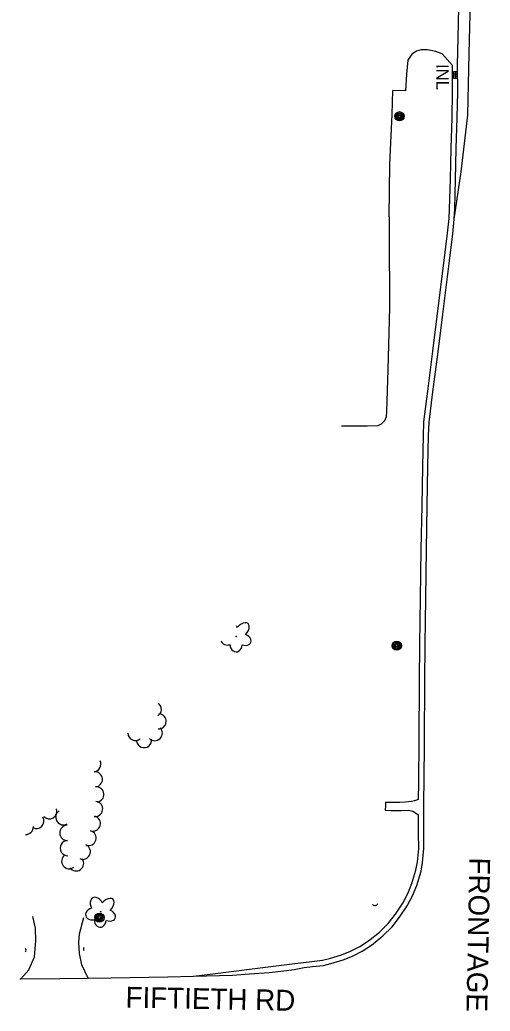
# Model space of a CAD drawing. Extents: x 588843 to 2552415, y 180129 to 269402.
# Drawn here: x 593611.5 to 593837.9, y 191615.3 to 192092.3 of the extents above; entities that cross this region are included whole.
import ezdxf

# ---------------------------------------------------------------- set-up
doc = ezdxf.new("R2010")
doc.units = 0
for name, color, linetype in [('E_DRN', 7, 'Continuous'), ('E_DRN_Text', 7, 'Continuous'), ('E_DTM_BreakLines', 7, 'Continuous'), ('E_DWY', 7, 'Continuous'), ('E_LAND_TreeLine_P', 7, 'Continuous'), ('E_LAND_Vegetation', 7, 'Continuous'), ('E_MISCPROP', 7, 'Continuous'), ('E_RDWY', 7, 'Continuous'), ('E_RDWY_C_and_G', 7, 'Continuous'), ('E_RDWY_Text', 7, 'Continuous')]:
    doc.layers.add(name, color=color, linetype=linetype)

# ---------------------------------------------------------------- blocks, each defined once
blk = doc.blocks.new('INLO_1')
at = {"layer": 'E_DRN'}
for p, q in [((2, -4), (2, 0)), ((4, -4), (4, 0)), ((6, -2), (0, -2))]:
    blk.add_line(p, q, dxfattribs=at)
blk.add_lwpolyline([(0, -4), (6, -4), (6, 0), (0, 0), (0, -4)], close=True, dxfattribs=at)
blk = doc.blocks.new('INLT_148')
at = {"layer": 'E_DRN_Text'}
blk.add_text('INL', height=12, dxfattribs=at).set_placement((-11.03, -6))
blk = doc.blocks.new('POLE_1')
at = {"layer": 'E_MISCPROP'}
for radius in [4.46, 3.35, 2.23, 1.12]:
    blk.add_circle((0, 0), radius, dxfattribs=at)
blk = doc.blocks.new('CULV2_1')
at = {"layer": 'E_DRN'}
blk.add_arc((19.7, 14.8), 24.6, 216.8699, 323.1301, dxfattribs=at)
blk = doc.blocks.new('DTRE_1')
at = {"layer": 'E_LAND_Vegetation'}
blk.add_circle((-0.18, 0.02), 0.256, dxfattribs=at)
for centre, major_axis, ratio in [((-2.54, 7.46), (1.9, -6.97), 0.782863), ((5.75, 3.85), (-7.38, -4.1), 0.691916), ((-8.15, 0.23), (6.9, -0.17), 0.832022), ((-3.41, -7.32), (2.52, 6.8), 0.716896), ((5.03, -5.17), (-7.02, 6.41), 0.560249)]:
    blk.add_ellipse(centre, major_axis=major_axis, ratio=ratio, start_param=1.570796, end_param=4.712389, dxfattribs=at)

msp = doc.modelspace()

# ---------------------------------------------------------------- linework, layer by layer
at = {"layer": 'E_DTM_BreakLines'}
msp.add_lwpolyline([(593695.1, 191632.24), (593704.37, 191633.32), (593721.97, 191635.54), (593743.91, 191638.25), (593748.07, 191638.82)], dxfattribs=at)
at = {"layer": 'E_DWY'}
for points in [[(593819.7, 192070.35), (593814.78, 192075.97), (593811.73, 192077.09), (593807.65, 192077.84), (593804.72, 192077.83), (593802.35, 192077.23), (593800.18, 192075.85), (593798.2, 192072.87)], [(593798.2, 192072.87), (593797.68, 192066.21), (593797.16, 192058.21), (593791.05, 192058.31)], [(593789.24, 191997.54), (593789.61, 192022.89), (593790.67, 192046.75), (593791.05, 192058.31)], [(593789.24, 191997.54), (593789.27, 191989.26), (593789.35, 191953.87), (593788.62, 191923.93), (593787.94, 191903.87), (593787.85, 191901.37), (593786.94, 191899.43), (593785.36, 191897.8), (593783.86, 191897.04), (593778.86, 191896.76), (593767.09, 191896.79), (593766.25, 191896.83)], [(593612.03, 191630.82), (593615.76, 191635.29), (593618.55, 191641.47), (593619.2, 191649.2), (593619.02, 191655.34), (593617.8, 191660.95)], [(593644.42, 191631.18), (593641.36, 191637.61), (593640.17, 191643.11), (593639.95, 191648.4), (593640.25, 191652.56), (593642.34, 191660.32)]]:
    msp.add_lwpolyline(points, dxfattribs=at)
at = {"layer": 'E_LAND_TreeLine_P'}
for centre, start, end in [((593675.97, 191760.56), 301.7531, 54.2804), ((593678.24, 191754.76), 266.9229, 86.9229), ((593667.11, 191749.22), 182.6359, 310.4106), ((593676.45, 191749.11), 224.8971, 44.8971), ((593671.3, 191745.77), 187.8965, 7.8965), ((593646.84, 191734.15), 275.6566, 27.5072), ((593647.56, 191726.87), 275.6566, 95.6566), ((593648.31, 191719.59), 275.874, 95.874), ((593647.71, 191712.61), 263.1957, 83.1957), ((593625.64, 191711.54), 223.2781, 18.2774), ((593632.41, 191708.62), 121.5809, 301.5809), ((593619.45, 191706.83), 241.048, 30.399), ((593646.6, 191705.63), 253.6267, 73.6267), ((593614.37, 191704.02), 267.379, 1.9586), ((593634.34, 191701.11), 91.9841, 271.9841), ((593644.53, 191698.61), 253.6267, 73.6267), ((593634.57, 191693.78), 91.2803, 271.2803), ((593641.81, 191692.04), 245.5365, 65.5365), ((593635.26, 191687.52), 127.3594, 307.3594), ((593638.57, 191686.44), 215.3403, 35.3403)]:
    msp.add_arc(centre, 3.66, start, end, dxfattribs=at)
at = {"layer": 'E_LAND_Vegetation'}
msp.add_circle((593715.63, 191795.62), 0.128, dxfattribs=at)
for centre, major_axis, ratio, start_param, end_param in [((593713.67, 191798.55), (2.1, -3.66), 0.691916, 1.570796, 1.775336), ((593718.19, 191798.26), (-3.16, -3.55), 0.560249, 1.570796, 4.712389), ((593719.32, 191794.05), (-3.42, 1.21), 0.716896, 1.570796, 4.712389), ((593711.92, 191794.38), (3.47, 1), 0.782863, 3.097245, 4.712389), ((593715.58, 191791.63), (0.04, 3.45), 0.832022, 1.570796, 4.712389)]:
    msp.add_ellipse(centre, major_axis=major_axis, ratio=ratio, start_param=start_param, end_param=end_param, dxfattribs=at)
at = {"layer": 'E_RDWY'}
for points in [[(593820.59, 191996.44), (593823.96, 192019.15), (593827.15, 192046.36), (593827.79, 192076.03), (593828.36, 192101.4), (593828.91, 192130.16), (593829.37, 192150.29), (593829.72, 192177.37), (593830.14, 192205.73), (593830.55, 192238.55), (593830.72, 192263.91), (593830.87, 192293.84), (593830.94, 192321.65), (593830.95, 192349.09), (593830.88, 192375.83), (593830.81, 192390.94), (593830.94, 192411.87), (593830.8, 192434.31), (593830.73, 192460.69), (593830.79, 192492.14), (593830.62, 192521.33), (593830.52, 192554.99)], [(593803.43, 191717.25), (593801.39, 191716.46), (593800.08, 191716.18), (593797.12, 191715.95), (593794.34, 191715.73), (593788.22, 191715.78), (593787.5, 191715.79), (593787.43, 191714.18), (593787.34, 191712.02), (593789.99, 191711.87), (593794.96, 191711.93), (593798.61, 191712), (593800.6, 191711.52), (593803.4, 191709.8)], [(593611.48, 191630.81), (593612.03, 191630.82), (593630.78, 191631.03), (593644.42, 191631.18), (593655.51, 191631.3), (593682.65, 191631.78), (593695.1, 191632.24), (593713.89, 191632.63), (593722.03, 191633.26), (593731.45, 191634.01), (593738.53, 191634.77), (593743.54, 191635.38), (593748.35, 191636.34)]]:
    msp.add_lwpolyline(points, dxfattribs=at)
at = {"layer": 'E_RDWY_C_and_G'}
for points in [[(593822.2, 192070.36), (593822.56, 192090.69), (593823.13, 192113.42)], [(593818.1, 191996.71), (593818.36, 192001.44), (593818.71, 192015.6), (593819.05, 192030.44), (593819.52, 192045.21), (593819.75, 192057.54), (593819.7, 192070.35)], [(593820.6, 191996.57), (593820.86, 192001.34), (593821.21, 192015.54), (593821.55, 192030.38), (593822.02, 192045.15), (593822.25, 192057.52), (593822.2, 192070.36)], [(593748.35, 191636.34), (593752.37, 191636.79), (593757.63, 191637.34), (593761.16, 191638.19), (593767.12, 191640.04), (593771.63, 191641.87), (593776.33, 191644.25), (593780.74, 191647.08), (593786.27, 191651.54), (593790.7, 191655.88), (593794.26, 191660.5), (593797.99, 191666.06), (593800.54, 191670.88), (593802.53, 191675.87), (593804.59, 191682.67), (593805.3, 191686.85), (593805.97, 191693.55), (593805.87, 191701.16), (593805.9, 191709.76), (593805.92, 191710.53), (593805.9, 191713.76), (593805.99, 191716.1), (593805.93, 191717.29), (593806.07, 191725.36), (593806.26, 191745.48), (593806.43, 191773.96), (593806.6, 191792.04), (593806.87, 191813.92), (593807.23, 191837.5), (593807.6, 191858.49), (593807.95, 191877.32), (593808.22, 191892.18), (593808.5, 191898.75), (593810.29, 191913.3), (593812.78, 191932.54), (593815.08, 191950.67), (593818.29, 191976.29), (593819.83, 191989.33), (593820.59, 191996.44)], [(593803.43, 191717.25), (593803.57, 191725.4), (593803.76, 191745.5), (593803.93, 191773.97), (593804.1, 191792.07), (593804.37, 191813.95), (593804.73, 191837.55), (593805.1, 191858.53), (593805.45, 191877.37), (593805.72, 191892.25), (593806, 191898.96), (593807.81, 191913.62), (593810.3, 191932.86), (593812.6, 191950.98), (593815.81, 191976.59), (593817.34, 191989.61), (593818.1, 191996.71)], [(593748.07, 191638.82), (593752.1, 191639.28), (593757.2, 191639.81), (593760.5, 191640.61), (593766.28, 191642.39), (593770.6, 191644.14), (593775.08, 191646.42), (593779.27, 191649.11), (593784.61, 191653.41), (593788.83, 191657.54), (593792.23, 191661.96), (593795.84, 191667.34), (593798.27, 191671.93), (593800.17, 191676.69), (593802.15, 191683.24), (593802.82, 191687.18), (593803.46, 191693.66), (593803.37, 191701.15), (593803.4, 191709.8)]]:
    msp.add_lwpolyline(points, dxfattribs=at)

# ---------------------------------------------------------------- block references
at = {"layer": 'E_DRN'}
for name, p, xscale, yscale, rotation in [('INLO_1', (593820.2, 192064.21), 0.5, 0.5, 90.71079803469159), ('CULV2_1', (593781.28, 191666.64), 0.06371284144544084, 0.06371284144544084, 7.110035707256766), ('CULV2_1', (593614.05, 191643.81), 0.04260009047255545, 0.04260009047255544, 88.20512062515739), ('CULV2_1', (593642.42, 191646.03), 0.03962097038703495, 0.03962097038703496, -87.69978244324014)]:
    msp.add_blockref(name, p, dxfattribs=dict(at, xscale=xscale, yscale=yscale, rotation=rotation))
at = {"layer": 'E_DRN_Text', "xscale": 0.5, "yscale": 0.5, "rotation": -89.41212081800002}
msp.add_blockref('INLT_148', (593814.96, 192065.53), dxfattribs=at)
at = {"layer": 'E_LAND_Vegetation', "xscale": 0.5000000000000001, "yscale": 0.5, "rotation": 88.43147309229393}
msp.add_blockref('DTRE_1', (593650.45, 191663.24), dxfattribs=at)
at = {"layer": 'E_MISCPROP'}
for p, xscale, yscale, rotation in [((593794.23, 192045.9), 0.49999999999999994, 0.49999999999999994, 90.70603946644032), ((593792.93, 191791.18), 0.5, 0.5, -89.17580028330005), ((593649.81, 191660.33), 0.5000000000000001, 0.5, 88.43147309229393)]:
    msp.add_blockref('POLE_1', p, dxfattribs=dict(at, xscale=xscale, yscale=yscale, rotation=rotation))

# ---------------------------------------------------------------- texts
at = {"layer": 'E_RDWY_Text'}
for s, rotation, p in [('FRONTAGE RD', 268.8865, (593827.91, 191689.36)), ('FIFTIETH RD', 358.8865, (593662.29, 191617.08))]:
    msp.add_text(s, height=10, rotation=rotation, dxfattribs=at).set_placement(p)

doc.saveas('drawing.dxf')
